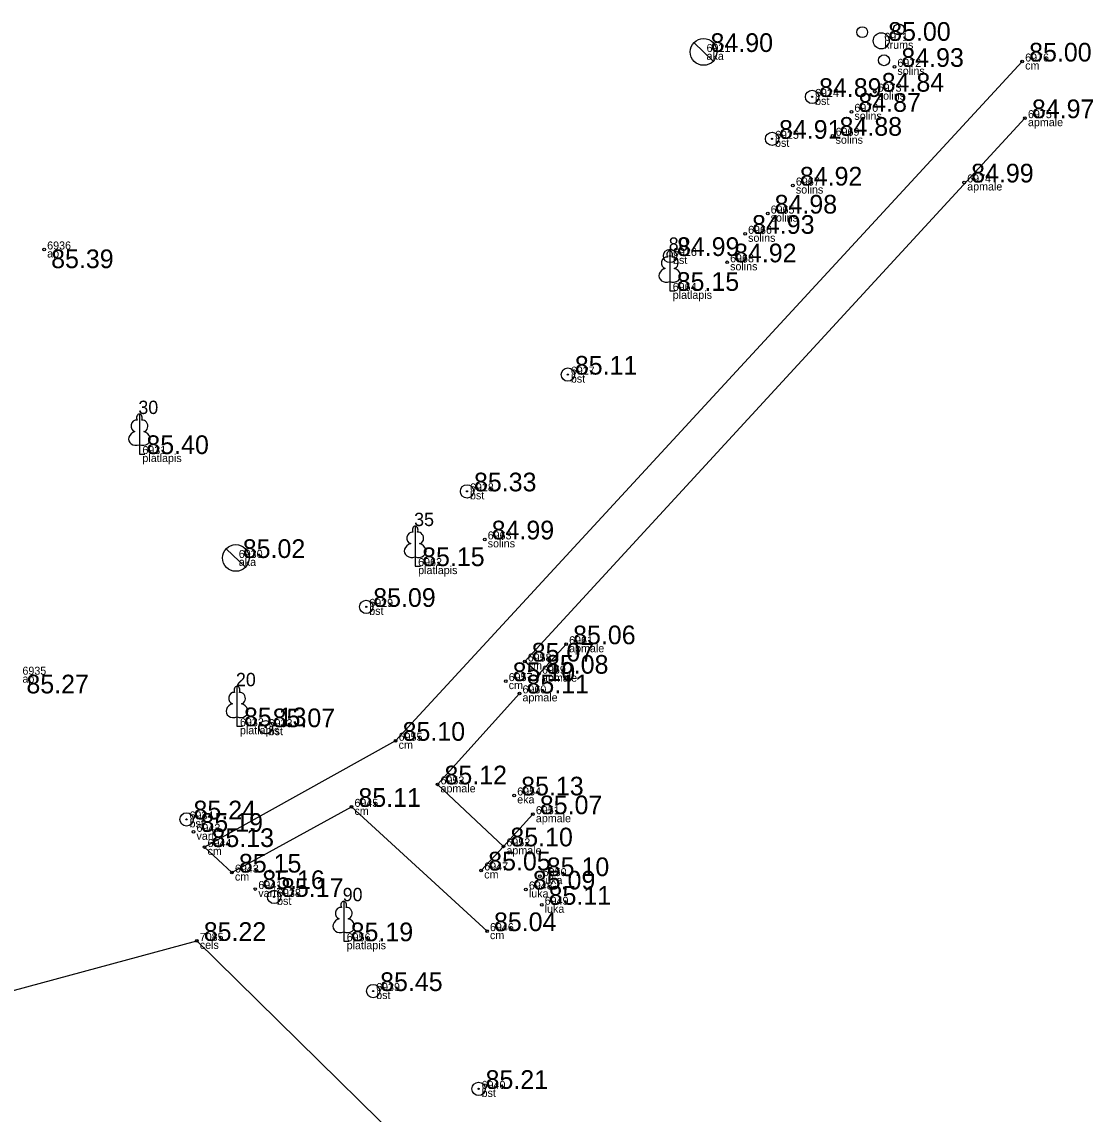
# Model space of a CAD drawing. Extents: x 614911 to 615803, y 262110 to 264311.
# Drawn here: x 615249.41 to 615289.56, y 262484.57 to 262525.5 of the extents above; entities that cross this region are included whole.
import ezdxf

# ---------------------------------------------------------------- set-up
doc = ezdxf.new("R2010")
doc.units = 0
for name, color, linetype in [('Level 1', 7, 'Continuous'), ('Level 12', 7, 'Continuous'), ('Level 14', 7, 'Continuous'), ('Level 37', 7, 'Continuous'), ('Level 53', 7, 'Continuous'), ('Level 54', 7, 'Continuous'), ('Level 57', 7, 'Continuous'), ('Level 58', 7, 'Continuous')]:
    doc.layers.add(name, color=color, linetype=linetype)

msp = doc.modelspace()

# ---------------------------------------------------------------- linework, layer by layer
at = {"layer": 'Level 1'}
for p, q in [((615273.695, 262515.771), (615273.695, 262515.424)), ((615273.695, 262515.424), (615273.895, 262515.424)), ((615253.819, 262509.656), (615253.819, 262509.309)), ((615253.819, 262509.309), (615254.019, 262509.309)), ((615264.154, 262505.457), (615264.154, 262505.11)), ((615264.154, 262505.11), (615264.354, 262505.11)), ((615257.476, 262499.456), (615257.476, 262499.109)), ((615257.476, 262499.109), (615257.676, 262499.109)), ((615261.476, 262491.4), (615261.476, 262491.053)), ((615261.476, 262491.053), (615261.676, 262491.053))]:
    msp.add_line(p, q, dxfattribs=at)
for points in [[(615273.695, 262516.924), (615273.695, 262515.771)], [(615273.785, 262516.692), (615273.784, 262516.693)], [(615253.819, 262510.809), (615253.819, 262509.656)], [(615253.909, 262510.577), (615253.908, 262510.578)], [(615264.154, 262506.61), (615264.154, 262505.457)], [(615264.244, 262506.378), (615264.243, 262506.379)], [(615257.476, 262500.609), (615257.476, 262499.456)], [(615257.566, 262500.377), (615257.565, 262500.378)], [(615261.476, 262492.553), (615261.476, 262491.4)], [(615261.566, 262492.321), (615261.565, 262492.322)]]:
    msp.add_lwpolyline(points, dxfattribs=at)
for centre, radius in [((615280.908, 262525.118), 0.204), ((615282.283, 262525.219), 0.207), ((615281.622, 262524.794), 0.301), ((615281.725, 262524.066), 0.205)]:
    msp.add_circle(centre, radius, dxfattribs=at)
for centre, major_axis, ratio, start_param, end_param in [((615273.567, 262516.479), (-0.039, -0.212), 0.861323, 3.141593, 6.283185), ((615273.695, 262516.774), (0, -0.15), 0.707107, 3.14537, 5.287485), ((615273.695, 262516.774), (0, -0.15), 0.707107, 0.995701, 3.137816), ((615273.823, 262516.479), (0.039, -0.212), 0.861323, 0, 3.141593), ((615273.605, 262516.017), (0.307, 0.095), 0.814445, 1.570796, 4.752015), ((615273.785, 262516.017), (-0.307, 0.095), 0.814445, 1.531171, 4.712389), ((615253.819, 262510.659), (0, -0.15), 0.707107, 3.14537, 5.287485), ((615253.819, 262510.659), (0, -0.15), 0.707107, 0.995701, 3.137816), ((615253.691, 262510.364), (-0.039, -0.212), 0.861323, 3.141593, 6.283185), ((615253.947, 262510.364), (0.039, -0.212), 0.861323, 0, 3.141593), ((615253.729, 262509.902), (0.307, 0.095), 0.814445, 1.570796, 4.752015), ((615253.909, 262509.902), (-0.307, 0.095), 0.814445, 1.531171, 4.712389), ((615264.026, 262506.165), (-0.039, -0.212), 0.861323, 3.141593, 6.283185), ((615264.154, 262506.46), (0, -0.15), 0.707107, 3.14537, 5.287485), ((615264.154, 262506.46), (0, -0.15), 0.707107, 0.995701, 3.137816), ((615264.282, 262506.165), (0.039, -0.212), 0.861323, 0, 3.141593), ((615264.064, 262505.703), (0.307, 0.095), 0.814445, 1.570796, 4.752015), ((615264.244, 262505.703), (-0.307, 0.095), 0.814445, 1.531171, 4.712389), ((615257.476, 262500.459), (0, -0.15), 0.707107, 3.14537, 5.287485), ((615257.476, 262500.459), (0, -0.15), 0.707107, 0.995701, 3.137816), ((615257.348, 262500.164), (-0.039, -0.212), 0.861323, 3.141593, 6.283185), ((615257.604, 262500.164), (0.039, -0.212), 0.861323, 0, 3.141593), ((615257.386, 262499.702), (0.307, 0.095), 0.814445, 1.570796, 4.752015), ((615257.566, 262499.702), (-0.307, 0.095), 0.814445, 1.531171, 4.712389), ((615261.476, 262492.403), (0, -0.15), 0.707107, 3.14537, 5.287485), ((615261.476, 262492.403), (0, -0.15), 0.707107, 0.995701, 3.137816), ((615261.348, 262492.108), (-0.039, -0.212), 0.861323, 3.141593, 6.283185), ((615261.604, 262492.108), (0.039, -0.212), 0.861323, 0, 3.141593), ((615261.386, 262491.646), (0.307, 0.095), 0.814445, 1.570796, 4.752015), ((615261.566, 262491.646), (-0.307, 0.095), 0.814445, 1.531171, 4.712389)]:
    msp.add_ellipse(centre, major_axis=major_axis, ratio=ratio, start_param=start_param, end_param=end_param, dxfattribs=at)
at = {"layer": 'Level 12'}
for p, q in [((615274.604, 262524.724), (615275.322, 262524.028)), ((615274.963, 262524.376), (615274.962, 262524.375)), ((615257.073, 262505.763), (615257.791, 262505.067)), ((615257.432, 262505.415), (615257.431, 262505.414))]:
    msp.add_line(p, q, dxfattribs=at)
for centre in [(615274.963, 262524.376), (615257.432, 262505.415)]:
    msp.add_circle(centre, 0.5, dxfattribs=at)
at = {"layer": 'Level 14'}
for centre, radius in [((615279.03, 262522.691), 0.25), ((615279.03, 262522.691), 0.0225), ((615277.529, 262521.121), 0.25), ((615277.529, 262521.121), 0.0225), ((615273.705, 262516.731), 0.25), ((615273.705, 262516.731), 0.0225), ((615269.877, 262512.286), 0.25), ((615269.877, 262512.286), 0.0225), ((615266.097, 262507.911), 0.25), ((615266.097, 262507.911), 0.0225), ((615262.321, 262503.583), 0.25), ((615262.321, 262503.583), 0.0225), ((615258.551, 262499.074), 0.25), ((615258.551, 262499.074), 0.0225), ((615255.585, 262495.619), 0.25), ((615255.585, 262495.619), 0.0225), ((615258.866, 262492.715), 0.25), ((615258.866, 262492.715), 0.0225), ((615262.58, 262489.187), 0.25), ((615262.58, 262489.187), 0.0225), ((615266.532, 262485.521), 0.25), ((615266.532, 262485.521), 0.0225)]:
    msp.add_circle(centre, radius, dxfattribs=at)
at = {"layer": 'Level 37'}
for points in [[(615286.904, 262524.018), (615263.422, 262498.565), (615256.26, 262494.584), (615257.287, 262493.626), (615261.767, 262496.089), (615266.846, 262491.432)], [(615269.813, 262502.182), (615268.795, 262501.078), (615268.261, 262501.534), (615287.008, 262521.895)], [(615267.461, 262494.608), (615264.992, 262496.931), (615268.064, 262500.34)], [(615266.631, 262493.706), (615267.461, 262494.608), (615268.566, 262495.813)], [(615242.619, 262487.458), (615255.97, 262491.066), (615267.376, 262479.847)]]:
    msp.add_lwpolyline(points, dxfattribs=at)
at = {"layer": 'Level 57'}
for centre in [(615286.904, 262524.018), (615282.115, 262523.818), (615281.378, 262522.888), (615280.503, 262522.133), (615287.008, 262521.895), (615279.799, 262521.236), (615278.311, 262519.37), (615284.731, 262519.486), (615277.365, 262518.32), (615276.519, 262517.562), (615250.25, 262516.975), (615275.845, 262516.494), (615266.76, 262506.111), (615269.813, 262502.182), (615268.261, 262501.534), (615268.795, 262501.078), (615267.547, 262500.801), (615268.064, 262500.34), (615263.422, 262498.565), (615264.992, 262496.931), (615267.866, 262496.517), (615261.767, 262496.089), (615268.566, 262495.813), (615255.846, 262495.153), (615256.26, 262494.584), (615267.461, 262494.608), (615257.287, 262493.626), (615266.631, 262493.706), (615268.825, 262493.493), (615258.163, 262493.01), (615268.304, 262492.993), (615268.896, 262492.42), (615266.846, 262491.432), (615255.97, 262491.066)]:
    msp.add_circle(centre, 0.05, dxfattribs=at)
at = {"layer": 'Level 58'}
for centre in [(615286.904, 262524.018), (615282.115, 262523.818), (615281.378, 262522.888), (615280.503, 262522.133), (615287.008, 262521.895), (615279.799, 262521.236), (615278.311, 262519.37), (615284.731, 262519.486), (615277.365, 262518.32), (615276.519, 262517.562), (615250.25, 262516.975), (615275.845, 262516.494), (615266.76, 262506.111), (615269.813, 262502.182), (615268.261, 262501.534), (615268.795, 262501.078), (615267.547, 262500.801), (615268.064, 262500.34), (615263.422, 262498.565), (615264.992, 262496.931), (615267.866, 262496.517), (615261.767, 262496.089), (615268.566, 262495.813), (615255.846, 262495.153), (615256.26, 262494.584), (615267.461, 262494.608), (615257.287, 262493.626), (615266.631, 262493.706), (615268.825, 262493.493), (615258.163, 262493.01), (615268.304, 262492.993), (615268.896, 262492.42), (615266.846, 262491.432), (615255.97, 262491.066)]:
    msp.add_circle(centre, 0.05, dxfattribs=at)

# ---------------------------------------------------------------- texts
at = {"layer": 'Level 1'}
for s, p in [(' 80', (615273.47, 262516.924)), (' 30', (615253.594, 262510.809)), (' 35', (615263.929, 262506.61)), (' 20', (615257.251, 262500.609)), (' 90', (615261.251, 262492.553))]:
    msp.add_text(s, height=0.5, dxfattribs=at).set_placement(p)
at = {"layer": 'Level 53'}
for s, p in [(' krums', (615281.622, 262524.494)), (' aka', (615274.963, 262524.076)), (' cm', (615286.904, 262523.718)), (' solins', (615282.115, 262523.518)), (' bst', (615279.03, 262522.391)), (' solins', (615281.378, 262522.588)), (' solins', (615280.503, 262521.833)), (' apmale', (615287.008, 262521.595)), (' bst', (615277.529, 262520.821)), (' solins', (615279.799, 262520.936)), (' apmale', (615284.731, 262519.186)), (' solins', (615278.311, 262519.07)), (' solins', (615277.365, 262518.02)), (' solins', (615276.519, 262517.262)), (' ap', (615250.25, 262516.675)), (' bst', (615273.705, 262516.431)), (' solins', (615275.845, 262516.194)), (' platlapis', (615273.695, 262515.124)), (' bst', (615269.877, 262511.986)), (' platlapis', (615253.819, 262509.009)), (' bst', (615266.097, 262507.611)), (' solins', (615266.76, 262505.811)), (' aka', (615257.432, 262505.115)), (' platlapis', (615264.154, 262504.81)), (' bst', (615262.321, 262503.283)), (' apmale', (615269.813, 262501.882)), (' cm', (615268.261, 262501.234)), (' ap', (615249.323, 262500.74)), (' apmale', (615268.795, 262500.778)), (' cm', (615267.547, 262500.501)), (' apmale', (615268.064, 262500.04)), (' platlapis', (615257.476, 262498.809)), (' bst', (615258.551, 262498.774)), (' cm', (615263.422, 262498.265)), (' apmale', (615264.992, 262496.631)), (' eka', (615267.866, 262496.217)), (' cm', (615261.767, 262495.789)), (' apmale', (615268.566, 262495.513)), (' bst', (615255.585, 262495.319)), (' varti', (615255.846, 262494.853)), (' cm', (615256.26, 262494.284)), (' apmale', (615267.461, 262494.308)), (' cm', (615266.631, 262493.406)), (' cm', (615257.287, 262493.326)), (' luka', (615268.825, 262493.193)), (' varti', (615258.163, 262492.71)), (' luka', (615268.304, 262492.693)), (' bst', (615258.866, 262492.415)), (' luka', (615268.896, 262492.12)), (' cm', (615266.846, 262491.132)), (' cels', (615255.97, 262490.766)), (' platlapis', (615261.476, 262490.753)), (' bst', (615262.58, 262488.887)), (' bst', (615266.532, 262485.221))]:
    msp.add_text(s, height=0.3, dxfattribs=at).set_placement(p)
at = {"layer": 'Level 54'}
for s, p in [(' 6971', (615281.622, 262524.794)), (' 6921', (615274.963, 262524.376)), (' 6976', (615286.904, 262524.018)), (' 6972', (615282.115, 262523.818)), (' 6973', (615281.378, 262522.888)), (' 6924', (615279.03, 262522.691)), (' 6970', (615280.503, 262522.133)), (' 6975', (615287.008, 262521.895)), (' 6969', (615279.799, 262521.236)), (' 6925', (615277.529, 262521.121)), (' 6967', (615278.311, 262519.37)), (' 6974', (615284.731, 262519.486)), (' 6965', (615277.365, 262518.32)), (' 6966', (615276.519, 262517.562)), (' 6936', (615250.25, 262516.975)), (' 6926', (615273.705, 262516.731)), (' 6968', (615275.845, 262516.494)), (' 6964', (615273.695, 262515.424)), (' 6927', (615269.877, 262512.286)), (' 6931', (615253.819, 262509.309)), (' 6928', (615266.097, 262507.911)), (' 6963', (615266.76, 262506.111)), (' 6930', (615257.432, 262505.415)), (' 6962', (615264.154, 262505.11)), (' 6929', (615262.321, 262503.583)), (' 6961', (615269.813, 262502.182)), (' 6958', (615268.261, 262501.534)), (' 6935', (615249.323, 262501.04)), (' 6957', (615267.547, 262500.801)), (' 6959', (615268.795, 262501.078)), (' 6960', (615268.064, 262500.34)), (' 6932', (615257.476, 262499.109)), (' 6933', (615258.551, 262499.074)), (' 6955', (615263.422, 262498.565)), (' 6953', (615264.992, 262496.931)), (' 6954', (615267.866, 262496.517)), (' 6945', (615261.767, 262496.089)), (' 6951', (615268.566, 262495.813)), (' 6934', (615255.585, 262495.619)), (' 6942', (615255.846, 262495.153)), (' 6944', (615256.26, 262494.584)), (' 6952', (615267.461, 262494.608)), (' 6943', (615257.287, 262493.626)), (' 6947', (615266.631, 262493.706)), (' 6950', (615268.825, 262493.493)), (' 6941', (615258.163, 262493.01)), (' 6948', (615268.304, 262492.993)), (' 6938', (615258.866, 262492.715)), (' 6949', (615268.896, 262492.42)), (' 6946', (615266.846, 262491.432)), (' 7085', (615255.97, 262491.066)), (' 6956', (615261.476, 262491.053)), (' 6939', (615262.58, 262489.187)), (' 6940', (615266.532, 262485.521))]:
    msp.add_text(s, height=0.3, dxfattribs=at).set_placement(p)
at = {"layer": 'Level 58'}
for s, p in [(' 85.00', (615281.622, 262524.794)), (' 84.90', (615274.963, 262524.376)), (' 85.00', (615286.904, 262524.018)), (' 84.93', (615282.115, 262523.818)), (' 84.84', (615281.378, 262522.888)), (' 84.89', (615279.03, 262522.691)), (' 84.87', (615280.503, 262522.133)), (' 84.97', (615287.008, 262521.895)), (' 84.88', (615279.799, 262521.236)), (' 84.91', (615277.529, 262521.121)), (' 84.92', (615278.311, 262519.37)), (' 84.99', (615284.731, 262519.486)), (' 84.98', (615277.365, 262518.32)), (' 84.93', (615276.519, 262517.562)), (' 84.99', (615273.705, 262516.731)), (' 85.39', (615250.25, 262516.275)), (' 84.92', (615275.845, 262516.494)), (' 85.15', (615273.695, 262515.424)), (' 85.11', (615269.877, 262512.286)), (' 85.40', (615253.819, 262509.309)), (' 85.33', (615266.097, 262507.911)), (' 84.99', (615266.76, 262506.111)), (' 85.02', (615257.432, 262505.415)), (' 85.15', (615264.154, 262505.11)), (' 85.09', (615262.321, 262503.583)), (' 85.06', (615269.813, 262502.182)), (' 85.07', (615268.261, 262501.534)), (' 85.10', (615267.547, 262500.801)), (' 85.08', (615268.795, 262501.078)), (' 85.27', (615249.323, 262500.34)), (' 85.11', (615268.064, 262500.34)), (' 85.13', (615257.476, 262499.109)), (' 85.07', (615258.551, 262499.074)), (' 85.10', (615263.422, 262498.565)), (' 85.12', (615264.992, 262496.931)), (' 85.13', (615267.866, 262496.517)), (' 85.11', (615261.767, 262496.089)), (' 85.07', (615268.566, 262495.813)), (' 85.24', (615255.585, 262495.619)), (' 85.19', (615255.846, 262495.153)), (' 85.13', (615256.26, 262494.584)), (' 85.10', (615267.461, 262494.608)), (' 85.15', (615257.287, 262493.626)), (' 85.05', (615266.631, 262493.706)), (' 85.10', (615268.825, 262493.493)), (' 85.16', (615258.163, 262493.01)), (' 85.09', (615268.304, 262492.993)), (' 85.17', (615258.866, 262492.715)), (' 85.11', (615268.896, 262492.42)), (' 85.04', (615266.846, 262491.432)), (' 85.22', (615255.97, 262491.066)), (' 85.19', (615261.476, 262491.053)), (' 85.45', (615262.58, 262489.187)), (' 85.21', (615266.532, 262485.521))]:
    msp.add_text(s, height=0.7, dxfattribs=at).set_placement(p)

doc.saveas('drawing.dxf')
